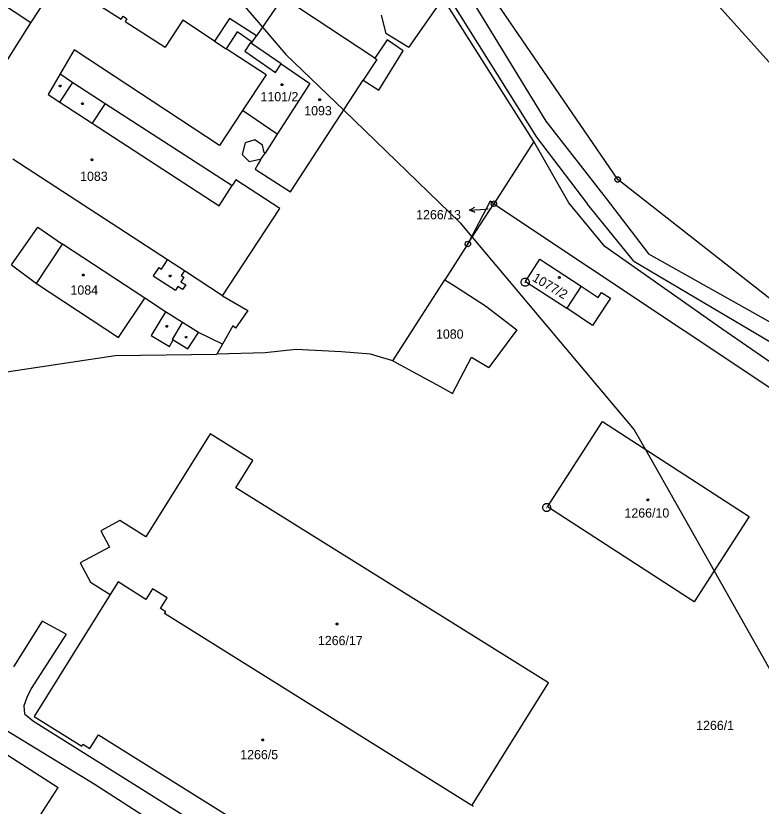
# Model space of a CAD drawing. Extents: x -806774 to -803680, y -1151731 to -1150053.
# Drawn here: x -804114.6 to -803977.7, y -1150506.7 to -1150361.4 of the extents above; entities that cross this region are included whole.
import ezdxf

# ---------------------------------------------------------------- set-up
doc = ezdxf.new("R2010")
doc.units = 0
for name, color, linetype in [('1', 7, 'Continuous'), ('11', 7, 'Continuous'), ('12', 7, 'Continuous'), ('2', 7, 'Continuous'), ('4', 7, 'Continuous'), ('5', 7, 'Continuous'), ('7', 7, 'Continuous'), ('8', 7, 'Continuous')]:
    doc.layers.add(name, color=color, linetype=linetype)

msp = doc.modelspace()

# ---------------------------------------------------------------- linework, layer by layer
at = {"layer": '1'}
for p, q in [((-804111.88, -1150362.71), (-804137.05, -1150346.23)), ((-804004.05, -1150391.51), (-804033.86, -1150347.88)), ((-804065.57, -1150358), (-804070.4, -1150365.1)), ((-804048.65, -1150369.22), (-804065.57, -1150358)), ((-804042.43, -1150367.25), (-804036.11, -1150358.19)), ((-804019.43, -1150384.54), (-804036.11, -1150358.19)), ((-804100.81, -1150358.45), (-804095.25, -1150362.02)), ((-804095.25, -1150362.02), (-804094.92, -1150361.51)), ((-804094.92, -1150361.51), (-804094.22, -1150361.96)), ((-804094.22, -1150361.96), (-804094.55, -1150362.47)), ((-804094.55, -1150362.47), (-804087.17, -1150367.2)), ((-804083.95, -1150362.23), (-804087.17, -1150367.2)), ((-804078.13, -1150366.07), (-804083.95, -1150362.23)), ((-804075.36, -1150361.89), (-804078.13, -1150366.07)), ((-804070.4, -1150365.1), (-804075.36, -1150361.89)), ((-804047.52, -1150361.32), (-804046.65, -1150364.68)), ((-804118.45, -1150372.97), (-804111.88, -1150362.71)), ((-804071.18, -1150366.26), (-804070.4, -1150365.1)), ((-804042.43, -1150367.25), (-804046.65, -1150364.68)), ((-804078.13, -1150366.07), (-804075.97, -1150367.48)), ((-804071.53, -1150366.35), (-804072.53, -1150367.9)), ((-804071.53, -1150366.35), (-804071.33, -1150366.49)), ((-804071.33, -1150366.49), (-804071.18, -1150366.26)), ((-804046.4, -1150365.83), (-804048.65, -1150369.22)), ((-804043.46, -1150367.86), (-804046.4, -1150365.83)), ((-804103.93, -1150367.66), (-804106.49, -1150372.1)), ((-804077.23, -1150385.27), (-804103.93, -1150367.66)), ((-804068.66, -1150372.26), (-804075.97, -1150367.48)), ((-804072.53, -1150367.9), (-804066.93, -1150371.81)), ((-804047.95, -1150375.09), (-804043.46, -1150367.86)), ((-804066.93, -1150371.81), (-804065.85, -1150370.25)), ((-804065.85, -1150370.25), (-804060.62, -1150373.84)), ((-804106.49, -1150372.1), (-804104.14, -1150373.65)), ((-804068.66, -1150372.26), (-804072.97, -1150378.81)), ((-804104.14, -1150373.65), (-804098.21, -1150377.56)), ((-804060.62, -1150373.84), (-804066.6, -1150383.18)), ((-804064.14, -1150393.75), (-804050.8, -1150373.27)), ((-804050.8, -1150373.27), (-804047.95, -1150375.09)), ((-804098.21, -1150377.56), (-804074.88, -1150392.59)), ((-804072.97, -1150378.81), (-804077.23, -1150385.27)), ((-804066.6, -1150383.18), (-804072.97, -1150378.81)), ((-804070.69, -1150384.19), (-804072.47, -1150384.76)), ((-804069.32, -1150385.17), (-804070.69, -1150384.19)), ((-804066.6, -1150383.18), (-804068.84, -1150386.68)), ((-804072.47, -1150384.76), (-804073.03, -1150386.88)), ((-804068.99, -1150386.56), (-804069.32, -1150385.17)), ((-804019.43, -1150384.54), (-804026.79, -1150395.95)), ((-804013.04, -1150395.78), (-804019.43, -1150384.54)), ((-804073.03, -1150386.88), (-804071.69, -1150388.23)), ((-804068.84, -1150386.68), (-804068.99, -1150386.56)), ((-804086.74, -1150406.28), (-804115.18, -1150387.77)), ((-804069.79, -1150387.85), (-804071.69, -1150388.23)), ((-804070.1, -1150388.62), (-804070.63, -1150389.59)), ((-804069.7, -1150387.9), (-804070.1, -1150388.62)), ((-804069.79, -1150387.85), (-804069.7, -1150387.9)), ((-804070.63, -1150389.59), (-804064.14, -1150393.75)), ((-804074.21, -1150391.55), (-804074.88, -1150392.59)), ((-804066.12, -1150396.82), (-804074.21, -1150391.55)), ((-803965.92, -1150421.41), (-804004.05, -1150391.51)), ((-804027.51, -1150395.47), (-804031.57, -1150403.35)), ((-804031.57, -1150403.35), (-804026.79, -1150395.95)), ((-804026.79, -1150395.95), (-804027.51, -1150395.47)), ((-804026.79, -1150395.95), (-803971.47, -1150432.84)), ((-804006.42, -1150403.82), (-804013.04, -1150395.78)), ((-804076.63, -1150412.86), (-804066.12, -1150396.82)), ((-804115.43, -1150407.21), (-804110.61, -1150400.26)), ((-804110.61, -1150400.26), (-804106.05, -1150403.38)), ((-804090.94, -1150413.32), (-804106.05, -1150403.38)), ((-804031.57, -1150403.35), (-804035.79, -1150409.93)), ((-803984.95, -1150418.93), (-804006.42, -1150403.82)), ((-804021.01, -1150410.24), (-804018.34, -1150406.17)), ((-804018.34, -1150406.17), (-804010.77, -1150411.14)), ((-804087.86, -1150408.01), (-804086.74, -1150406.28)), ((-804088.38, -1150407.69), (-804089.38, -1150409.22)), ((-804088.38, -1150407.69), (-804087.86, -1150408.01)), ((-804083.66, -1150408.28), (-804084.25, -1150409.15)), ((-804076.63, -1150412.86), (-804083.66, -1150408.28)), ((-804089.38, -1150409.22), (-804085.28, -1150411.85)), ((-804083.76, -1150409.47), (-804084.3, -1150410.32)), ((-804084.3, -1150410.32), (-804083.42, -1150410.88)), ((-804084.25, -1150409.15), (-804083.76, -1150409.47)), ((-804045.36, -1150424.86), (-804035.79, -1150409.93)), ((-804035.79, -1150409.93), (-804034.24, -1150410.92)), ((-804021.01, -1150410.24), (-804013.4, -1150415.15)), ((-804084.86, -1150411.19), (-804085.28, -1150411.85)), ((-804083.98, -1150411.75), (-804084.86, -1150411.19)), ((-804083.42, -1150410.88), (-804083.98, -1150411.75)), ((-804034.24, -1150410.92), (-804028.34, -1150414.7)), ((-804010.77, -1150411.14), (-804007.61, -1150413.19)), ((-804087.12, -1150415.83), (-804090.94, -1150413.32)), ((-804076.63, -1150412.86), (-804071.97, -1150415.6)), ((-804007.61, -1150413.19), (-804007.01, -1150412.27)), ((-804007.01, -1150412.27), (-804005.4, -1150413.32)), ((-804005.4, -1150413.32), (-804006.01, -1150414.26)), ((-804028.34, -1150414.7), (-804022.57, -1150419.14)), ((-804006.01, -1150414.26), (-804008.66, -1150418.32)), ((-804084, -1150417.78), (-804087.12, -1150415.83)), ((-804071.97, -1150415.6), (-804074.24, -1150418.81)), ((-804008.66, -1150418.32), (-804013.4, -1150415.15)), ((-804081.08, -1150419.61), (-804084, -1150417.78)), ((-804074.74, -1150418.43), (-804076.66, -1150421.77)), ((-804074.24, -1150418.81), (-804074.74, -1150418.43)), ((-804022.57, -1150419.14), (-804027.7, -1150426.08)), ((-803968.72, -1150430.14), (-803984.95, -1150418.93)), ((-804076.66, -1150421.77), (-804081.08, -1150419.61)), ((-804076.66, -1150421.77), (-804077.72, -1150423.61)), ((-804096.4, -1150423.85), (-804077.72, -1150423.61)), ((-804068.82, -1150423.37), (-804077.72, -1150423.61)), ((-804063.18, -1150422.75), (-804068.82, -1150423.37)), ((-804054.77, -1150423.16), (-804063.18, -1150422.75)), ((-804049.48, -1150423.64), (-804054.77, -1150423.16)), ((-804045.36, -1150424.86), (-804049.48, -1150423.64)), ((-804125.76, -1150428.3), (-804096.4, -1150423.85)), ((-804045.36, -1150424.86), (-804035.98, -1150429.93)), ((-804034.39, -1150430.82), (-804030.93, -1150424.18)), ((-804030.93, -1150424.18), (-804027.7, -1150426.08)), ((-804035.98, -1150429.93), (-804034.39, -1150430.82)), ((-804016.96, -1150451.69), (-804006.87, -1150436.01)), ((-804006.87, -1150436.01), (-803979.87, -1150453.43)), ((-804078.92, -1150438.26), (-804090.73, -1150457.18)), ((-804071.08, -1150443.16), (-804078.92, -1150438.26)), ((-804074.21, -1150448.18), (-804071.08, -1150443.16)), ((-804016.75, -1150484.01), (-804074.21, -1150448.18)), ((-803989.99, -1150469.12), (-804016.96, -1150451.69)), ((-803979.87, -1150453.43), (-803989.99, -1150469.12)), ((-804095.54, -1150454.21), (-804099.03, -1150456.1)), ((-804090.73, -1150457.18), (-804095.54, -1150454.21)), ((-804099.03, -1150456.1), (-804097.43, -1150459.12)), ((-804097.43, -1150459.12), (-804102.83, -1150461.99)), ((-804102.83, -1150461.99), (-804100.93, -1150465.54)), ((-804100.93, -1150465.54), (-804097.27, -1150467.82)), ((-804095.82, -1150465.49), (-804097.27, -1150467.82)), ((-804090.73, -1150468.69), (-804095.82, -1150465.49)), ((-804089.52, -1150466.74), (-804090.73, -1150468.69)), ((-804086.8, -1150468.43), (-804089.52, -1150466.74)), ((-804097.27, -1150467.82), (-804111.26, -1150490.2)), ((-804088.02, -1150470.38), (-804086.8, -1150468.43)), ((-804087.09, -1150470.96), (-804088.02, -1150470.38)), ((-804087.3, -1150471.3), (-804087.09, -1150470.96)), ((-804030.97, -1150506.52), (-804087.3, -1150471.3)), ((-804109.79, -1150472.7), (-804115.05, -1150481.07)), ((-804105.4, -1150475.1), (-804109.79, -1150472.7)), ((-804105.4, -1150475.1), (-804111.82, -1150485.07)), ((-804030.79, -1150506.51), (-804016.75, -1150484.01)), ((-804111.82, -1150485.07), (-804112.63, -1150486.75)), ((-804112.63, -1150486.75), (-804113.16, -1150488.23)), ((-804113.16, -1150488.23), (-804113.01, -1150489.73)), ((-804113.01, -1150489.73), (-804111.38, -1150491.09)), ((-804111.26, -1150490.2), (-804102.5, -1150495.66)), ((-804119.72, -1150490.69), (-804100.25, -1150502.6)), ((-804111.38, -1150491.09), (-804050.27, -1150529.35)), ((-804101.02, -1150496.07), (-804099.45, -1150493.57)), ((-804099.45, -1150493.57), (-804047.98, -1150525.74)), ((-804117.84, -1150496.2), (-804106.86, -1150503.28)), ((-804102.5, -1150495.66), (-804102.29, -1150495.28)), ((-804102.29, -1150495.28), (-804101.02, -1150496.07)), ((-804114.2, -1150514.6), (-804106.86, -1150503.28)), ((-804100.25, -1150502.6), (-804075.6, -1150518.36)), ((-804030.92, -1150506.44), (-804030.97, -1150506.52)), ((-804030.92, -1150506.44), (-804030.79, -1150506.51)), ((-804030.79, -1150506.51), (-804030.58, -1150506.63)), ((-804030.68, -1150506.78), (-804030.58, -1150506.63))]:
    msp.add_line(p, q, dxfattribs=at)
at = {"layer": '11'}
for points in [[(-803889.5, -1150497.5), (-803923, -1150445.5), (-803947, -1150402.5), (-803999, -1150344.5), (-804015, -1150320.5), (-804025, -1150309.5)], [(-804088.1, -1150341.55), (-804069.3, -1150363.48), (-804065, -1150368.5), (-804054.39, -1150378.78), (-804033, -1150399.5), (-804030.88, -1150402.01), (-804030.78, -1150402.13), (-804001, -1150437.5), (-803998.96, -1150441.11), (-803986.34, -1150463.47), (-803955, -1150519), (-803948.96, -1150540.6), (-803948.43, -1150542.51), (-803945.88, -1150551.64), (-803944.24, -1150557.49), (-803942, -1150565.5), (-803941.8, -1150586.17), (-803941.67, -1150599.56), (-803941.67, -1150599.64), (-803941.5, -1150617.26), (-803944.75, -1150646.55), (-803952.79, -1150686.98), (-803960.74, -1150712.66)]]:
    msp.add_lwpolyline(points, dxfattribs=at)
at = {"layer": '12'}
for p, q in [((-804111.88, -1150362.71), (-804106.65, -1150354.7)), ((-804065.57, -1150358), (-804070.4, -1150365.1)), ((-804048.65, -1150369.22), (-804065.57, -1150358)), ((-804100.81, -1150358.45), (-804095.25, -1150362.02)), ((-804095.25, -1150362.02), (-804094.92, -1150361.51)), ((-804094.92, -1150361.51), (-804094.22, -1150361.96)), ((-804094.22, -1150361.96), (-804094.55, -1150362.47)), ((-804094.55, -1150362.47), (-804087.17, -1150367.2)), ((-804083.95, -1150362.23), (-804087.17, -1150367.2)), ((-804078.13, -1150366.07), (-804083.95, -1150362.23)), ((-804118.45, -1150372.97), (-804111.88, -1150362.71)), ((-804073.97, -1150364.38), (-804075.97, -1150367.48)), ((-804071.18, -1150366.26), (-804073.97, -1150364.38)), ((-804071.18, -1150366.26), (-804070.4, -1150365.1)), ((-804078.13, -1150366.07), (-804075.97, -1150367.48)), ((-804071.53, -1150366.35), (-804072.53, -1150367.9)), ((-804071.53, -1150366.35), (-804071.33, -1150366.49)), ((-804071.33, -1150366.49), (-804071.18, -1150366.26)), ((-804071.33, -1150366.49), (-804071.18, -1150366.26)), ((-804065.85, -1150370.25), (-804071.33, -1150366.49)), ((-804103.93, -1150367.66), (-804106.49, -1150372.1)), ((-804077.23, -1150385.27), (-804103.93, -1150367.66)), ((-804068.66, -1150372.26), (-804075.97, -1150367.48)), ((-804068.66, -1150372.26), (-804075.97, -1150367.48)), ((-804072.53, -1150367.9), (-804066.93, -1150371.81)), ((-804048.3, -1150369.42), (-804050.8, -1150373.27)), ((-804048.65, -1150369.22), (-804048.3, -1150369.42)), ((-804066.93, -1150371.81), (-804065.85, -1150370.25)), ((-804065.85, -1150370.25), (-804060.62, -1150373.84)), ((-804065.85, -1150370.25), (-804060.62, -1150373.84)), ((-804106.49, -1150372.1), (-804108.67, -1150375.88)), ((-804068.66, -1150372.26), (-804072.97, -1150378.81)), ((-804068.66, -1150372.26), (-804072.97, -1150378.81)), ((-804060.62, -1150373.84), (-804066.6, -1150383.18)), ((-804060.62, -1150373.84), (-804066.6, -1150383.18)), ((-804064.14, -1150393.75), (-804050.8, -1150373.27)), ((-804108.67, -1150375.88), (-804106.53, -1150377.27)), ((-804106.53, -1150377.27), (-804100.6, -1150381.13)), ((-804072.97, -1150378.81), (-804077.23, -1150385.27)), ((-804066.6, -1150383.18), (-804072.97, -1150378.81)), ((-804100.6, -1150381.13), (-804077.27, -1150396.34)), ((-804066.6, -1150383.18), (-804068.84, -1150386.68)), ((-804069.7, -1150387.9), (-804068.84, -1150386.68)), ((-804086.74, -1150406.28), (-804115.18, -1150387.77)), ((-804070.1, -1150388.62), (-804070.63, -1150389.59)), ((-804069.7, -1150387.9), (-804070.1, -1150388.62)), ((-804070.63, -1150389.59), (-804064.14, -1150393.75)), ((-804074.21, -1150391.55), (-804074.88, -1150392.59)), ((-804066.12, -1150396.82), (-804074.21, -1150391.55)), ((-804077.27, -1150396.34), (-804074.88, -1150392.59)), ((-804076.63, -1150412.86), (-804066.12, -1150396.82)), ((-804110.84, -1150410.62), (-804106.05, -1150403.38)), ((-804090.94, -1150413.32), (-804106.05, -1150403.38)), ((-804021.01, -1150410.24), (-804018.34, -1150406.17)), ((-804018.34, -1150406.17), (-804010.77, -1150411.14)), ((-804083.66, -1150408.28), (-804086.74, -1150406.28)), ((-804076.63, -1150412.86), (-804083.66, -1150408.28)), ((-804021.01, -1150410.24), (-804013.4, -1150415.15)), ((-804110.84, -1150410.62), (-804095.74, -1150420.57)), ((-804010.77, -1150411.14), (-804013.4, -1150415.15)), ((-804095.74, -1150420.57), (-804090.94, -1150413.32)), ((-804016.96, -1150451.69), (-804006.87, -1150436.01)), ((-804006.87, -1150436.01), (-803979.87, -1150453.43)), ((-804078.92, -1150438.26), (-804090.73, -1150457.18)), ((-804071.08, -1150443.16), (-804078.92, -1150438.26)), ((-804074.21, -1150448.18), (-804071.08, -1150443.16)), ((-804016.75, -1150484.01), (-804074.21, -1150448.18)), ((-803989.99, -1150469.12), (-804016.96, -1150451.69)), ((-803979.87, -1150453.43), (-803989.99, -1150469.12)), ((-804095.54, -1150454.21), (-804099.03, -1150456.1)), ((-804090.73, -1150457.18), (-804095.54, -1150454.21)), ((-804099.03, -1150456.1), (-804097.43, -1150459.12)), ((-804097.43, -1150459.12), (-804102.83, -1150461.99)), ((-804102.83, -1150461.99), (-804100.93, -1150465.54)), ((-804100.93, -1150465.54), (-804097.27, -1150467.82)), ((-804095.82, -1150465.49), (-804097.27, -1150467.82)), ((-804095.82, -1150465.49), (-804097.27, -1150467.82)), ((-804090.73, -1150468.69), (-804095.82, -1150465.49)), ((-804090.73, -1150468.69), (-804095.82, -1150465.49)), ((-804089.52, -1150466.74), (-804090.73, -1150468.69)), ((-804089.52, -1150466.74), (-804090.73, -1150468.69)), ((-804086.8, -1150468.43), (-804089.52, -1150466.74)), ((-804086.8, -1150468.43), (-804089.52, -1150466.74)), ((-804097.27, -1150467.82), (-804111.26, -1150490.2)), ((-804088.02, -1150470.38), (-804086.8, -1150468.43)), ((-804088.02, -1150470.38), (-804086.8, -1150468.43)), ((-804087.09, -1150470.96), (-804088.02, -1150470.38)), ((-804087.09, -1150470.96), (-804088.02, -1150470.38)), ((-804087.3, -1150471.3), (-804087.09, -1150470.96)), ((-804087.3, -1150471.3), (-804087.09, -1150470.96)), ((-804030.97, -1150506.52), (-804087.3, -1150471.3)), ((-804030.97, -1150506.52), (-804087.3, -1150471.3)), ((-804030.79, -1150506.51), (-804016.75, -1150484.01)), ((-804111.26, -1150490.2), (-804102.5, -1150495.66)), ((-804101.02, -1150496.07), (-804099.45, -1150493.57)), ((-804099.45, -1150493.57), (-804047.98, -1150525.74)), ((-804102.5, -1150495.66), (-804102.29, -1150495.28)), ((-804102.29, -1150495.28), (-804101.02, -1150496.07)), ((-804030.92, -1150506.44), (-804030.97, -1150506.52)), ((-804030.92, -1150506.44), (-804030.97, -1150506.52)), ((-804030.92, -1150506.44), (-804030.79, -1150506.51)), ((-804030.92, -1150506.44), (-804030.79, -1150506.51)), ((-804030.79, -1150506.51), (-804030.58, -1150506.63)), ((-804030.68, -1150506.78), (-804030.58, -1150506.63))]:
    msp.add_line(p, q, dxfattribs=at)
at = {"layer": '4'}
for p, q in [((-804034.98, -1150351.76), (-804017.28, -1150380.76)), ((-804037.88, -1150353.52), (-804018.99, -1150383.74)), ((-804111.88, -1150362.71), (-804106.65, -1150354.7)), ((-804073.97, -1150364.38), (-804075.97, -1150367.48)), ((-804071.18, -1150366.26), (-804073.97, -1150364.38)), ((-804065.85, -1150370.25), (-804071.33, -1150366.49)), ((-804048.3, -1150369.42), (-804050.8, -1150373.27)), ((-804048.65, -1150369.22), (-804048.3, -1150369.42)), ((-804106.49, -1150372.1), (-804108.67, -1150375.88)), ((-804106.53, -1150377.27), (-804104.14, -1150373.65)), ((-804108.67, -1150375.88), (-804106.53, -1150377.27)), ((-804106.53, -1150377.27), (-804100.6, -1150381.13)), ((-804098.21, -1150377.56), (-804100.6, -1150381.13)), ((-804100.6, -1150381.13), (-804077.27, -1150396.34)), ((-804017.28, -1150380.76), (-804006.14, -1150394.97)), ((-804018.99, -1150383.74), (-804009.57, -1150396.01)), ((-804069.7, -1150387.9), (-804068.84, -1150386.68)), ((-804077.27, -1150396.34), (-804074.88, -1150392.59)), ((-804001.06, -1150406.5), (-804009.57, -1150396.01)), ((-804006.14, -1150394.97), (-803998.39, -1150405.19)), ((-804110.84, -1150410.62), (-804106.05, -1150403.38)), ((-803998.39, -1150405.19), (-803967.2, -1150422.72)), ((-804115.43, -1150407.21), (-804110.84, -1150410.62)), ((-804083.66, -1150408.28), (-804086.74, -1150406.28)), ((-804001.06, -1150406.5), (-803969.03, -1150425.49)), ((-804110.84, -1150410.62), (-804095.74, -1150420.57)), ((-804010.77, -1150411.14), (-804013.4, -1150415.15)), ((-804095.74, -1150420.57), (-804090.94, -1150413.32)), ((-804087.12, -1150415.83), (-804089.73, -1150420.16)), ((-804085.87, -1150420.89), (-804084, -1150417.78)), ((-804089.73, -1150420.16), (-804086.42, -1150422.23)), ((-804083, -1150422.63), (-804081.08, -1150419.61)), ((-804086.42, -1150422.23), (-804085.72, -1150420.98)), ((-804085.72, -1150420.98), (-804085.87, -1150420.89)), ((-804085.72, -1150420.98), (-804083, -1150422.63))]:
    msp.add_line(p, q, dxfattribs=at)
at = {"layer": '5'}
for points in [[(-804106.39, -1150374.17), (-804106.3, -1150374.32), (-804106.39, -1150374.47), (-804106.57, -1150374.47), (-804106.66, -1150374.32), (-804106.57, -1150374.17)], [(-804065.73, -1150373.9), (-804065.63, -1150373.92), (-804065.58, -1150374.01), (-804065.56, -1150374.07), (-804065.58, -1150374.16), (-804065.66, -1150374.23), (-804065.73, -1150374.24), (-804065.82, -1150374.21), (-804065.88, -1150374.15), (-804065.9, -1150374.07), (-804065.88, -1150373.98), (-804065.8, -1150373.91)], [(-804058.81, -1150376.65), (-804058.71, -1150376.67), (-804058.66, -1150376.76), (-804058.64, -1150376.82), (-804058.66, -1150376.91), (-804058.74, -1150376.98), (-804058.81, -1150376.99), (-804058.9, -1150376.96), (-804058.96, -1150376.9), (-804058.98, -1150376.82), (-804058.96, -1150376.73), (-804058.88, -1150376.66)], [(-804102.29, -1150377.39), (-804102.2, -1150377.54), (-804102.29, -1150377.69), (-804102.47, -1150377.69), (-804102.56, -1150377.54), (-804102.47, -1150377.39)], [(-804100.63, -1150387.71), (-804100.53, -1150387.73), (-804100.48, -1150387.82), (-804100.46, -1150387.88), (-804100.48, -1150387.97), (-804100.56, -1150388.04), (-804100.63, -1150388.05), (-804100.72, -1150388.02), (-804100.78, -1150387.96), (-804100.8, -1150387.88), (-804100.78, -1150387.79), (-804100.7, -1150387.72)], [(-804102.22, -1150408.9), (-804102.12, -1150408.92), (-804102.07, -1150409.01), (-804102.05, -1150409.07), (-804102.07, -1150409.16), (-804102.15, -1150409.23), (-804102.22, -1150409.24), (-804102.31, -1150409.21), (-804102.37, -1150409.15), (-804102.39, -1150409.07), (-804102.37, -1150408.98), (-804102.29, -1150408.91)], [(-804086.2, -1150409.11), (-804086.11, -1150409.26), (-804086.2, -1150409.41), (-804086.38, -1150409.41), (-804086.47, -1150409.26), (-804086.38, -1150409.11)], [(-804014.94, -1150409.51), (-804014.91, -1150409.41), (-804014.82, -1150409.37), (-804014.76, -1150409.35), (-804014.67, -1150409.38), (-804014.61, -1150409.46), (-804014.6, -1150409.53), (-804014.64, -1150409.62), (-804014.7, -1150409.67), (-804014.78, -1150409.69), (-804014.87, -1150409.66), (-804014.93, -1150409.58)], [(-804086.8, -1150418.35), (-804086.71, -1150418.5), (-804086.8, -1150418.65), (-804086.98, -1150418.65), (-804087.07, -1150418.5), (-804086.98, -1150418.35)], [(-804083.25, -1150420.34), (-804083.16, -1150420.49), (-804083.25, -1150420.64), (-804083.43, -1150420.64), (-804083.52, -1150420.49), (-804083.43, -1150420.34)], [(-803998.68, -1150450.39), (-803998.65, -1150450.29), (-803998.56, -1150450.25), (-803998.5, -1150450.23), (-803998.41, -1150450.26), (-803998.35, -1150450.34), (-803998.34, -1150450.41), (-803998.38, -1150450.5), (-803998.44, -1150450.55), (-803998.52, -1150450.57), (-803998.61, -1150450.54), (-803998.67, -1150450.46)], [(-804055.62, -1150473.04), (-804055.52, -1150473.06), (-804055.47, -1150473.15), (-804055.45, -1150473.21), (-804055.47, -1150473.3), (-804055.55, -1150473.37), (-804055.62, -1150473.38), (-804055.71, -1150473.35), (-804055.77, -1150473.29), (-804055.79, -1150473.21), (-804055.77, -1150473.12), (-804055.69, -1150473.05)], [(-804069.45, -1150494.5), (-804069.42, -1150494.4), (-804069.33, -1150494.36), (-804069.27, -1150494.34), (-804069.18, -1150494.37), (-804069.12, -1150494.45), (-804069.11, -1150494.52), (-804069.15, -1150494.61), (-804069.21, -1150494.66), (-804069.29, -1150494.68), (-804069.38, -1150494.65), (-804069.44, -1150494.57)]]:
    msp.add_lwpolyline(points, close=True, dxfattribs=at)
at = {"layer": '7'}
for p in [(-804031.28, -1150397.12), (-804027.84, -1150396.94)]:
    msp.add_line(p, (-804028.28, -1150396.96), dxfattribs=at)
msp.add_lwpolyline([(-804030.25, -1150397.56), (-804031.28, -1150397.12), (-804030.3, -1150396.57)], dxfattribs=at)
at = {"layer": '8'}
for p, q in [((-804004.17, -1150391.51), (-804003.93, -1150391.51)), ((-804026.8, -1150396.07), (-804026.78, -1150395.83)), ((-804031.58, -1150403.47), (-804031.56, -1150403.23)), ((-804021.1, -1150410.38), (-804021, -1150410.38)), ((-804017.15, -1150451.78), (-804017.05, -1150451.78))]:
    msp.add_line(p, q, dxfattribs=at)
for points in [[(-804003.9, -1150391.03), (-804003.65, -1150391.21), (-804003.55, -1150391.5), (-804003.65, -1150391.79), (-804003.9, -1150391.97), (-804004.21, -1150391.97), (-804004.46, -1150391.79), (-804004.56, -1150391.5), (-804004.46, -1150391.21), (-804004.21, -1150391.03)], [(-804027.26, -1150395.77), (-804027.06, -1150395.53), (-804026.77, -1150395.45), (-804026.49, -1150395.57), (-804026.32, -1150395.83), (-804026.34, -1150396.14), (-804026.54, -1150396.38), (-804026.83, -1150396.46), (-804027.12, -1150396.34), (-804027.28, -1150396.08)], [(-804032.04, -1150403.17), (-804031.84, -1150402.93), (-804031.55, -1150402.85), (-804031.27, -1150402.97), (-804031.1, -1150403.23), (-804031.12, -1150403.54), (-804031.32, -1150403.78), (-804031.61, -1150403.86), (-804031.9, -1150403.74), (-804032.06, -1150403.48)], [(-804020.86, -1150409.66), (-804020.52, -1150409.85), (-804020.33, -1150410.19), (-804020.33, -1150410.58), (-804020.52, -1150410.92), (-804020.86, -1150411.11), (-804021.25, -1150411.11), (-804021.59, -1150410.92), (-804021.78, -1150410.58), (-804021.78, -1150410.19), (-804021.59, -1150409.85), (-804021.25, -1150409.66)], [(-804016.91, -1150451.06), (-804016.57, -1150451.25), (-804016.38, -1150451.59), (-804016.38, -1150451.98), (-804016.57, -1150452.32), (-804016.91, -1150452.51), (-804017.3, -1150452.51), (-804017.64, -1150452.32), (-804017.83, -1150451.98), (-804017.83, -1150451.59), (-804017.64, -1150451.25), (-804017.3, -1150451.06)]]:
    msp.add_lwpolyline(points, close=True, dxfattribs=at)

# ---------------------------------------------------------------- texts
at = {"layer": '2'}
for s, height, p in [('1101/2', 1.7, (-804069.67, -1150377.13)), ('1093', 1.7, (-804061.63, -1150379.71)), ('1083', 1.7, (-804102.81, -1150391.76)), ('1266/13', 0.1, (-804027.82, -1150396.94)), ('1084', 1.7, (-804104.57, -1150412.67)), ('1080', 1.7, (-804037.43, -1150420.77)), ('1266/10', 1.7, (-804002.8, -1150453.65)), ('1266/17', 1.7, (-804059.12, -1150477.1)), ('1266/1', 1.7, (-803989.63, -1150492.7)), ('1266/5', 1.7, (-804073.39, -1150498.07))]:
    msp.add_text(s, height=height, dxfattribs=at).set_placement(p)
msp.add_text('1077/2', height=1.7, rotation=329.3934, dxfattribs=at).set_placement((-804019.88, -1150410.04))
at = {"layer": '7'}
msp.add_text('1266/13', height=1.7, dxfattribs=at).set_placement((-804041.07, -1150398.82))

doc.saveas('drawing.dxf')
